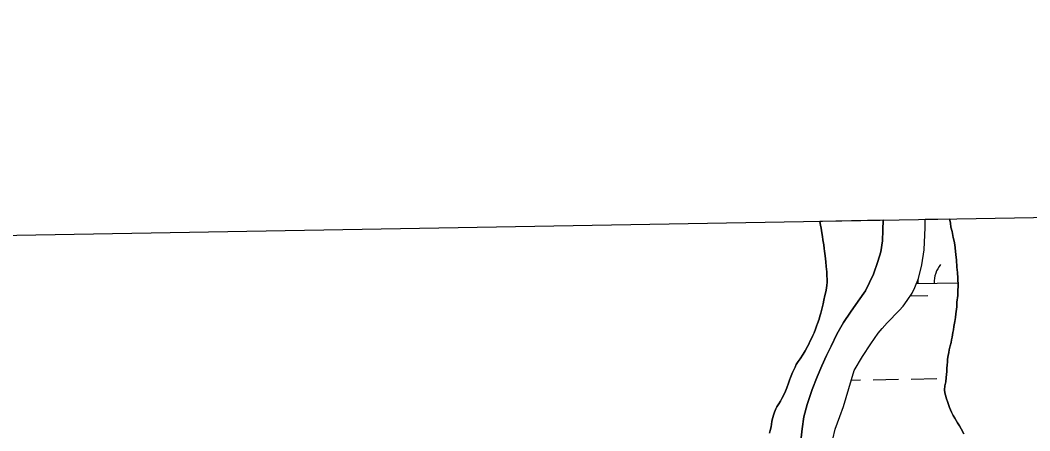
# Model space of a CAD drawing. Extents: x 3892998 to 3931244, y 278583 to 304547.
# Drawn here: x 3913207 to 3914480, y 302230 to 302747 of the extents above; entities that cross this region are included whole.
import ezdxf

# ---------------------------------------------------------------- set-up
doc = ezdxf.new("R2010")
doc.units = 0
for name, color, linetype in [('V-GRID-FRAM', 7, 'Continuous'), ('V-TOPO-SHOR', 7, 'Continuous'), ('V-WETL-SWMP', 7, 'Continuous')]:
    doc.layers.add(name, color=color, linetype=linetype)

msp = doc.modelspace()

# ---------------------------------------------------------------- linework, layer by layer
at = {"layer": 'V-GRID-FRAM'}
msp.add_lwpolyline([(3896958.4, 302195.2), (3928823.6, 302746.7), (3929146.3, 284567.1), (3897265.1, 284015.2), (3896958.4, 302195.2)], dxfattribs=at)
at = {"layer": 'V-TOPO-SHOR'}
for points in [[(3914190.7, 302213.3), (3914192.9, 302232.2), (3914195.3, 302247.3), (3914199.3, 302262.8), (3914205.8, 302282), (3914211.8, 302297.7), (3914217.6, 302311.7), (3914223.8, 302324.5), (3914229.6, 302336.5), (3914236.8, 302351.4), (3914244.9, 302366.4), (3914253.9, 302379.4), (3914263.5, 302392.9), (3914273, 302406.1), (3914283, 302427), (3914288.5, 302442.8), (3914292.2, 302455.3), (3914294.1, 302468.8), (3914294.7, 302482.3), (3914295.1, 302495.3)], [(3914215.1, 302493.9), (3914215.2, 302493.5), (3914216.1, 302488.8), (3914216.8, 302484.9), (3914217.7, 302478.9)], [(3914231.7, 302219.4), (3914234.5, 302232), (3914240.3, 302248), (3914245.1, 302260.6), (3914258.4, 302305.8), (3914269, 302323.5), (3914279.5, 302339.5), (3914288.9, 302352.9), (3914293.7, 302358.7), (3914300.2, 302365.7), (3914315.4, 302381.2), (3914320.4, 302386.9), (3914325.3, 302393.9), (3914331.7, 302403.3), (3914334.9, 302410.1), (3914339.8, 302421.7), (3914344, 302438.7), (3914346.6, 302457.8), (3914347.9, 302485.7), (3914348, 302496.2)], [(3914396.7, 302226.2), (3914393.4, 302232.3), (3914391.3, 302236.2), (3914388.8, 302239.7), (3914385.6, 302245.7), (3914383.4, 302249.3), (3914381.3, 302253.2), (3914378.7, 302259.2), (3914377.3, 302263.1), (3914376.2, 302266.7), (3914374.8, 302270.2), (3914373.7, 302274.5), (3914373, 302277.7), (3914372.6, 302281.6), (3914372.9, 302286.6), (3914374, 302291.5), (3914374.7, 302296.9), (3914375, 302300.8), (3914375.4, 302304.7), (3914375.3, 302308.2), (3914375.7, 302312.9), (3914376, 302316.4), (3914376.4, 302320), (3914377.1, 302324.6), (3914377.7, 302328.5), (3914378.4, 302331.7), (3914379.5, 302336.7), (3914380.9, 302341), (3914381.2, 302344.5), (3914381.9, 302347.7), (3914383, 302353.4), (3914383.7, 302357), (3914384, 302361.2), (3914385.4, 302367.3), (3914386.4, 302372.3), (3914386.8, 302377.2), (3914387.8, 302385.8), (3914388.1, 302391.8), (3914389.2, 302400.3), (3914389.1, 302406), (3914389.5, 302412.4), (3914389.1, 302422), (3914388.7, 302429.1), (3914388, 302435.9), (3914387.6, 302445.1), (3914386.8, 302451.2), (3914386.5, 302456.1), (3914385.4, 302463.9), (3914384.6, 302468.6), (3914383.5, 302473.2), (3914382.1, 302480.6), (3914380.6, 302486), (3914379.9, 302491.3), (3914378.7, 302496.7)], [(3914217.7, 302478.9), (3914218.5, 302474.6), (3914219.2, 302470.2), (3914220.3, 302463.8), (3914220.7, 302459.5), (3914221.2, 302455.8), (3914221.8, 302450.1), (3914222.3, 302446.4), (3914222.7, 302442.5), (3914223.4, 302436.8), (3914223.8, 302433.3), (3914224, 302430.1), (3914224.2, 302425.6), (3914224.4, 302419.9), (3914224.6, 302416.7), (3914224.2, 302413.2), (3914223.5, 302409.4), (3914222.7, 302404.6), (3914221.6, 302400.2), (3914220.2, 302394.5), (3914219.3, 302389.7), (3914218.6, 302386.5), (3914216.4, 302378), (3914215.3, 302374), (3914214.3, 302370.3), (3914212.3, 302364.8), (3914211.1, 302361.6), (3914209.9, 302358), (3914208.1, 302353), (3914206.5, 302350), (3914205.3, 302346.8), (3914202.8, 302342.2), (3914201.4, 302339), (3914199.7, 302335.8), (3914196.7, 302330.6), (3914194.2, 302326.5), (3914190.3, 302320.6), (3914187.8, 302316.9), (3914185.5, 302313.3), (3914184, 302309.9), (3914181, 302303.4), (3914178.2, 302296.8), (3914177.1, 302293.4), (3914175.9, 302289.7), (3914173.6, 302283.8), (3914172.2, 302279.9), (3914170.4, 302275.9), (3914167.4, 302270.4), (3914165.5, 302267), (3914163.7, 302264), (3914161.2, 302260.1), (3914159.8, 302257.4), (3914158.3, 302253.5), (3914157.2, 302250.7), (3914155.6, 302245.5), (3914154.9, 302241.4), (3914154.4, 302238.2), (3914153.9, 302235), (3914152.5, 302230.4), (3914151.8, 302227)]]:
    msp.add_lwpolyline(points, dxfattribs=at)
at = {"layer": 'V-WETL-SWMP'}
for p, q in [((3914215.1, 302493.9), (3914295.1, 302495.3)), ((3914215.2, 302493.5), (3914215.1, 302493.9)), ((3914216.1, 302488.8), (3914215.2, 302493.5)), ((3914295.1, 302495.3), (3914294.7, 302482.3)), ((3914347.9, 302485.7), (3914348, 302496.2)), ((3914348, 302496.2), (3914378.7, 302496.7)), ((3914378.7, 302496.7), (3914379.9, 302491.3)), ((3914379.9, 302491.3), (3914380.6, 302486)), ((3914216.8, 302484.9), (3914216.1, 302488.8)), ((3914217.7, 302478.9), (3914216.8, 302484.9)), ((3914218.5, 302474.6), (3914217.7, 302478.9)), ((3914294.7, 302482.3), (3914294.1, 302468.8)), ((3914346.6, 302457.8), (3914347.9, 302485.7)), ((3914380.6, 302486), (3914382.1, 302480.6)), ((3914382.1, 302480.6), (3914383.5, 302473.2)), ((3914219.2, 302470.2), (3914218.5, 302474.6)), ((3914220.3, 302463.8), (3914219.2, 302470.2)), ((3914294.1, 302468.8), (3914292.2, 302455.3)), ((3914383.5, 302473.2), (3914384.6, 302468.6)), ((3914384.6, 302468.6), (3914385.4, 302463.9)), ((3914220.7, 302459.5), (3914220.3, 302463.8)), ((3914221.2, 302455.8), (3914220.7, 302459.5)), ((3914221.8, 302450.1), (3914221.2, 302455.8)), ((3914292.2, 302455.3), (3914288.5, 302442.8)), ((3914344, 302438.7), (3914346.6, 302457.8)), ((3914385.4, 302463.9), (3914386.5, 302456.1)), ((3914386.5, 302456.1), (3914386.8, 302451.2)), ((3914222.3, 302446.4), (3914221.8, 302450.1)), ((3914222.7, 302442.5), (3914222.3, 302446.4)), ((3914223.4, 302436.8), (3914222.7, 302442.5)), ((3914288.5, 302442.8), (3914283, 302427)), ((3914339.8, 302421.7), (3914344, 302438.7)), ((3914386.8, 302451.2), (3914387.6, 302445.1)), ((3914387.6, 302445.1), (3914388, 302435.9)), ((3914223.8, 302433.3), (3914223.4, 302436.8)), ((3914224, 302430.1), (3914223.8, 302433.3)), ((3914224.2, 302425.6), (3914224, 302430.1)), ((3914283, 302427), (3914273, 302406.1)), ((3914388, 302435.9), (3914388.7, 302429.1)), ((3914388.7, 302429.1), (3914389.1, 302422)), ((3914223.5, 302409.4), (3914224.2, 302413.2)), ((3914224.4, 302419.9), (3914224.2, 302425.6)), ((3914224.2, 302413.2), (3914224.6, 302416.7)), ((3914224.6, 302416.7), (3914224.4, 302419.9)), ((3914334.9, 302410.1), (3914339.8, 302421.7)), ((3914337, 302415.2), (3914389.3, 302416.1)), ((3914339.4, 302415.2), (3914339.3, 302420.4)), ((3914389.1, 302422), (3914389.5, 302412.4)), ((3914221.6, 302400.2), (3914222.7, 302404.6)), ((3914222.7, 302404.6), (3914223.5, 302409.4)), ((3914273, 302406.1), (3914263.5, 302392.9)), ((3914325.3, 302393.9), (3914331.7, 302403.3)), ((3914331.7, 302403.3), (3914334.9, 302410.1)), ((3914389.5, 302412.4), (3914389.1, 302406)), ((3914389.1, 302406), (3914389.2, 302400.3)), ((3914218.6, 302386.5), (3914219.3, 302389.7)), ((3914219.3, 302389.7), (3914220.2, 302394.5)), ((3914220.2, 302394.5), (3914221.6, 302400.2)), ((3914263.5, 302392.9), (3914253.9, 302379.4)), ((3914320.4, 302386.9), (3914325.3, 302393.9)), ((3914329.2, 302399.6), (3914351.6, 302400)), ((3914388.1, 302391.8), (3914387.8, 302385.8)), ((3914389.2, 302400.3), (3914388.1, 302391.8)), ((3914215.3, 302374), (3914216.4, 302378)), ((3914216.4, 302378), (3914218.6, 302386.5)), ((3914253.9, 302379.4), (3914244.9, 302366.4)), ((3914300.2, 302365.7), (3914315.4, 302381.2)), ((3914315.4, 302381.2), (3914320.4, 302386.9)), ((3914386.8, 302377.2), (3914386.4, 302372.3)), ((3914387.8, 302385.8), (3914386.8, 302377.2)), ((3914211.1, 302361.6), (3914212.3, 302364.8)), ((3914212.3, 302364.8), (3914214.3, 302370.3)), ((3914214.3, 302370.3), (3914215.3, 302374)), ((3914244.9, 302366.4), (3914236.8, 302351.4)), ((3914293.7, 302358.7), (3914300.2, 302365.7)), ((3914385.4, 302367.3), (3914384, 302361.2)), ((3914386.4, 302372.3), (3914385.4, 302367.3)), ((3914205.3, 302346.8), (3914206.5, 302350)), ((3914206.5, 302350), (3914208.1, 302353)), ((3914208.1, 302353), (3914209.9, 302358)), ((3914209.9, 302358), (3914211.1, 302361.6)), ((3914236.8, 302351.4), (3914229.6, 302336.5)), ((3914279.5, 302339.5), (3914288.9, 302352.9)), ((3914288.9, 302352.9), (3914293.7, 302358.7)), ((3914383, 302353.4), (3914381.9, 302347.7)), ((3914383.7, 302357), (3914383, 302353.4)), ((3914384, 302361.2), (3914383.7, 302357)), ((3914199.7, 302335.8), (3914201.4, 302339)), ((3914201.4, 302339), (3914202.8, 302342.2)), ((3914202.8, 302342.2), (3914205.3, 302346.8)), ((3914269, 302323.5), (3914279.5, 302339.5)), ((3914380.9, 302341), (3914379.5, 302336.7)), ((3914381.2, 302344.5), (3914380.9, 302341)), ((3914381.9, 302347.7), (3914381.2, 302344.5)), ((3914190.3, 302320.6), (3914194.2, 302326.5)), ((3914194.2, 302326.5), (3914196.7, 302330.6)), ((3914196.7, 302330.6), (3914199.7, 302335.8)), ((3914223.8, 302324.5), (3914217.6, 302311.7)), ((3914229.6, 302336.5), (3914223.8, 302324.5)), ((3914377.1, 302324.6), (3914376.4, 302320)), ((3914377.7, 302328.5), (3914377.1, 302324.6)), ((3914378.4, 302331.7), (3914377.7, 302328.5)), ((3914379.5, 302336.7), (3914378.4, 302331.7)), ((3914184, 302309.9), (3914185.5, 302313.3)), ((3914185.5, 302313.3), (3914187.8, 302316.9)), ((3914187.8, 302316.9), (3914190.3, 302320.6)), ((3914217.6, 302311.7), (3914211.8, 302297.7)), ((3914258.4, 302305.8), (3914269, 302323.5)), ((3914375.7, 302312.9), (3914375.3, 302308.2)), ((3914376, 302316.4), (3914375.7, 302312.9)), ((3914376.4, 302320), (3914376, 302316.4)), ((3914178.2, 302296.8), (3914181, 302303.4)), ((3914181, 302303.4), (3914184, 302309.9)), ((3914245, 302260.6), (3914258.4, 302305.8)), ((3914375, 302300.8), (3914374.7, 302296.9)), ((3914375.4, 302304.7), (3914375, 302300.8)), ((3914375.3, 302308.2), (3914375.4, 302304.7)), ((3914173.6, 302283.8), (3914175.9, 302289.7)), ((3914175.9, 302289.7), (3914177.1, 302293.4)), ((3914177.1, 302293.4), (3914178.2, 302296.8)), ((3914211.8, 302297.7), (3914205.8, 302282)), ((3914254.8, 302293.7), (3914266.6, 302293.9)), ((3914282.6, 302294.2), (3914314.6, 302294.7)), ((3914330.6, 302295), (3914362.6, 302295.6)), ((3914372.9, 302286.6), (3914372.6, 302281.6)), ((3914374, 302291.5), (3914372.9, 302286.6)), ((3914374.7, 302296.9), (3914374, 302291.5)), ((3914167.4, 302270.4), (3914170.4, 302275.9)), ((3914170.4, 302275.9), (3914172.2, 302279.9)), ((3914172.2, 302279.9), (3914173.6, 302283.8)), ((3914205.8, 302282), (3914199.3, 302262.8)), ((3914372.6, 302281.6), (3914373, 302277.7)), ((3914373, 302277.7), (3914373.7, 302274.5)), ((3914373.7, 302274.5), (3914374.8, 302270.2)), ((3914161.2, 302260.1), (3914163.7, 302264)), ((3914163.7, 302264), (3914165.5, 302267)), ((3914165.5, 302267), (3914167.4, 302270.4)), ((3914199.3, 302262.8), (3914195.3, 302247.3)), ((3914240.3, 302248), (3914245, 302260.6)), ((3914374.8, 302270.2), (3914376.2, 302266.7)), ((3914376.2, 302266.7), (3914377.3, 302263.1)), ((3914377.3, 302263.1), (3914378.7, 302259.2)), ((3914155.6, 302245.5), (3914157.2, 302250.7)), ((3914157.2, 302250.7), (3914158.3, 302253.5)), ((3914158.3, 302253.5), (3914159.8, 302257.4)), ((3914159.8, 302257.4), (3914161.2, 302260.1)), ((3914234.5, 302232), (3914240.3, 302248)), ((3914378.7, 302259.2), (3914381.3, 302253.2)), ((3914381.3, 302253.2), (3914383.4, 302249.3)), ((3914383.4, 302249.3), (3914385.6, 302245.7)), ((3914152.5, 302230.4), (3914153.9, 302235)), ((3914153.9, 302235), (3914154.4, 302238.2)), ((3914154.4, 302238.2), (3914154.9, 302241.4)), ((3914154.9, 302241.4), (3914155.6, 302245.5)), ((3914195.3, 302247.3), (3914192.9, 302232.2)), ((3914385.6, 302245.7), (3914388.8, 302239.7)), ((3914388.8, 302239.7), (3914391.3, 302236.2)), ((3914391.3, 302236.2), (3914393.4, 302232.3)), ((3914151.8, 302227), (3914152.5, 302230.4)), ((3914192.9, 302232.2), (3914190.7, 302213.3)), ((3914231.7, 302219.4), (3914234.5, 302232)), ((3914393.4, 302232.3), (3914396.7, 302226.2))]:
    msp.add_line(p, q, dxfattribs=at)
msp.add_arc((3914394.6, 302416.7), 35.2, 140.2199, 181.7635, dxfattribs=at)

doc.saveas('drawing.dxf')
